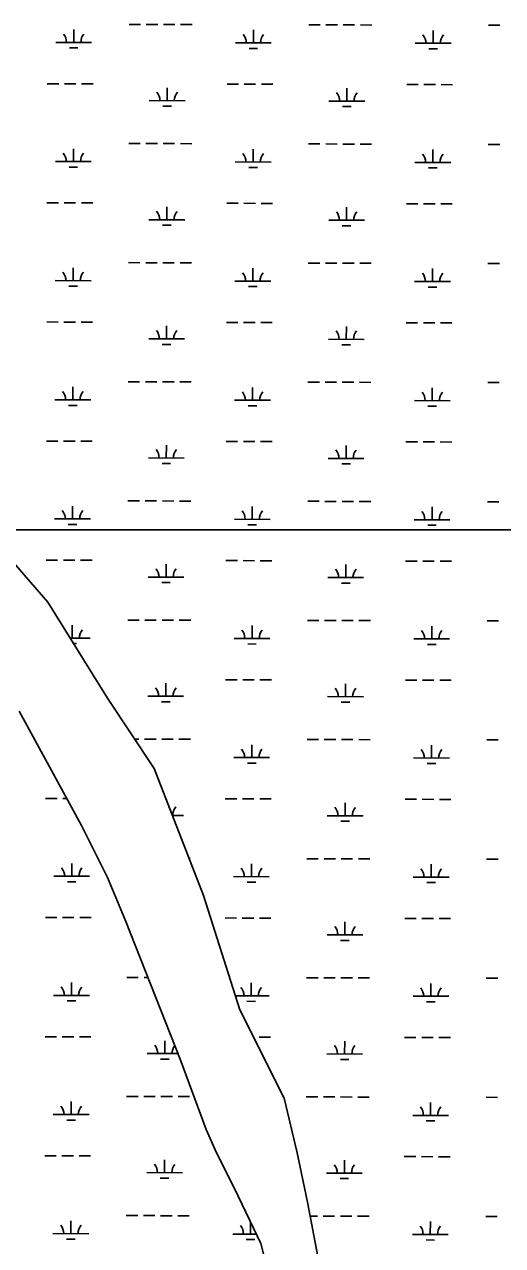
# Model space of a CAD drawing. Extents: x 3177385 to 3215275, y 903885 to 929304.
# Drawn here: x 3194893 to 3196229, y 922488 to 925899 of the extents above; entities that cross this region are included whole.
import ezdxf

# ---------------------------------------------------------------- set-up
doc = ezdxf.new("R2010")
doc.units = 0
doc.layers.add('V-SITE-VEGE', color=7, linetype='Continuous')
doc.layers.add('V-WETL-SWMP', color=7, linetype='Continuous')

msp = doc.modelspace()

# ---------------------------------------------------------------- linework, layer by layer
at = {"layer": 'V-SITE-VEGE'}
msp.add_line((3194782.9, 924487.2), (3199500.1, 924487.2), dxfattribs=at)
for points in [[(3199500.1, 924487.2), (3194782.9, 924487.2)], [(3194806.6, 924459.3), (3194958.8, 924285.2), (3195125.5, 924016.9), (3195256, 923821), (3195393.7, 923465.7), (3195495.2, 923146.5), (3195618.4, 922899.9), (3195654.7, 922747.6), (3195683.7, 922609.8), (3195712.6, 922457.5)], [(3195596.7, 922327), (3195553.2, 922493.8), (3195480.7, 922646.1), (3195429.9, 922747.6), (3195401, 922812.9), (3195328.5, 923008.7), (3195176.2, 923393.1), (3195125.5, 923516.4), (3195053, 923661.5), (3194879, 923980.6)]]:
    msp.add_lwpolyline(points, dxfattribs=at)
at = {"layer": 'V-WETL-SWMP'}
for p, q in [((3195030.9, 925848.3), (3195030.9, 925884.3)), ((3195185.6, 925898.7), (3195217.6, 925898.6)), ((3195233.6, 925898.6), (3195265.6, 925898.5)), ((3195281.6, 925898.5), (3195313.6, 925898.4)), ((3195329.6, 925898.4), (3195361.6, 925898.3)), ((3195532.8, 925847.2), (3195532.8, 925883.2)), ((3195687.5, 925897.5), (3195719.5, 925897.5)), ((3195735.5, 925897.4), (3195767.5, 925897.4)), ((3195783.5, 925897.3), (3195815.5, 925897.2)), ((3195831.5, 925897.2), (3195863.5, 925897.1)), ((3196034.7, 925846), (3196034.7, 925882)), ((3196189.4, 925896.4), (3196221.4, 925896.3)), ((3194980.9, 925848.4), (3195080.9, 925848.2)), ((3195482.8, 925847.3), (3195582.8, 925847)), ((3195984.7, 925846.1), (3196084.7, 925845.9)), ((3195018.8, 925832.9), (3195042.8, 925832.9)), ((3195520.7, 925831.8), (3195544.7, 925831.7)), ((3196022.6, 925830.6), (3196046.6, 925830.5)), ((3194957.2, 925733.1), (3194989.2, 925733)), ((3195005.2, 925733), (3195037.2, 925732.9)), ((3195053.2, 925732.8), (3195085.2, 925732.8)), ((3195291.9, 925685.9), (3195292, 925721.9)), ((3195459.1, 925731.9), (3195491.1, 925731.8)), ((3195507.1, 925731.8), (3195539.1, 925731.7)), ((3195555.1, 925731.7), (3195587.1, 925731.6)), ((3195793.8, 925684.7), (3195793.9, 925720.7)), ((3195961, 925730.7), (3195993, 925730.7)), ((3196009, 925730.6), (3196041, 925730.5)), ((3196057, 925730.5), (3196089, 925730.4)), ((3195241.9, 925686), (3195341.9, 925685.7)), ((3195279.9, 925670.5), (3195303.9, 925670.4)), ((3195743.8, 925684.8), (3195843.8, 925684.6)), ((3195781.8, 925669.3), (3195805.8, 925669.2)), ((3195184.8, 925566), (3195216.8, 925566)), ((3195232.8, 925565.9), (3195264.8, 925565.9)), ((3195280.8, 925565.8), (3195312.8, 925565.7)), ((3195328.8, 925565.7), (3195360.8, 925565.6)), ((3195686.7, 925564.9), (3195718.7, 925564.8)), ((3195734.7, 925564.8), (3195766.7, 925564.7)), ((3195782.7, 925564.6), (3195814.7, 925564.6)), ((3195830.7, 925564.5), (3195862.7, 925564.5)), ((3195030.1, 925515.7), (3195030.2, 925551.7)), ((3195532, 925514.5), (3195532.1, 925550.5)), ((3196033.9, 925513.3), (3196034, 925549.3)), ((3196188.6, 925563.7), (3196220.6, 925563.6)), ((3194980.1, 925515.8), (3195080.1, 925515.5)), ((3195018, 925500.3), (3195042, 925500.2)), ((3195482, 925514.6), (3195582, 925514.4)), ((3195519.9, 925499.1), (3195543.9, 925499)), ((3195983.9, 925513.4), (3196083.9, 925513.2)), ((3196021.9, 925497.9), (3196045.9, 925497.9)), ((3194956.4, 925400.4), (3194988.4, 925400.3)), ((3195004.4, 925400.3), (3195036.4, 925400.2)), ((3195052.4, 925400.2), (3195084.4, 925400.1)), ((3195458.3, 925399.2), (3195490.3, 925399.2)), ((3195506.3, 925399.1), (3195538.3, 925399)), ((3195554.3, 925399), (3195586.3, 925398.9)), ((3195960.2, 925398.1), (3195992.2, 925398)), ((3196008.2, 925397.9), (3196040.2, 925397.9)), ((3196056.2, 925397.8), (3196088.2, 925397.8)), ((3195291.1, 925353.2), (3195291.2, 925389.2)), ((3195793, 925352), (3195793.1, 925388)), ((3195241.1, 925353.3), (3195341.1, 925353.1)), ((3195279.1, 925337.8), (3195303.1, 925337.7)), ((3195743, 925352.1), (3195843, 925351.9)), ((3195781, 925336.6), (3195805, 925336.6)), ((3195184, 925233.4), (3195216, 925233.3)), ((3195232, 925233.3), (3195264, 925233.2)), ((3195280, 925233.1), (3195312, 925233.1)), ((3195328, 925233), (3195360, 925233)), ((3195685.9, 925232.2), (3195717.9, 925232.1)), ((3195733.9, 925232.1), (3195765.9, 925232)), ((3195781.9, 925232), (3195813.9, 925231.9)), ((3195829.9, 925231.9), (3195861.9, 925231.8)), ((3196187.8, 925231), (3196219.8, 925231)), ((3195029.3, 925183), (3195029.4, 925219)), ((3195531.2, 925181.8), (3195531.3, 925217.8)), ((3196033.1, 925180.6), (3196033.2, 925216.6)), ((3194979.3, 925183.1), (3195079.3, 925182.9)), ((3195017.3, 925167.6), (3195041.3, 925167.5)), ((3195481.2, 925181.9), (3195581.2, 925181.7)), ((3195519.2, 925166.4), (3195543.2, 925166.4)), ((3195983.1, 925180.8), (3196083.1, 925180.5)), ((3196021.1, 925165.2), (3196045.1, 925165.2)), ((3194955.6, 925067.7), (3194987.6, 925067.6)), ((3195003.6, 925067.6), (3195035.6, 925067.5)), ((3195051.6, 925067.5), (3195083.6, 925067.4)), ((3195290.4, 925020.5), (3195290.4, 925056.5)), ((3195457.5, 925066.6), (3195489.5, 925066.5)), ((3195505.5, 925066.4), (3195537.5, 925066.4)), ((3195553.5, 925066.3), (3195585.5, 925066.3)), ((3195792.3, 925019.3), (3195792.4, 925055.3)), ((3195959.4, 925065.4), (3195991.4, 925065.3)), ((3196007.4, 925065.3), (3196039.4, 925065.2)), ((3196055.4, 925065.2), (3196087.4, 925065.1)), ((3195240.4, 925020.6), (3195340.4, 925020.4)), ((3195742.3, 925019.5), (3195842.3, 925019.2)), ((3195278.3, 925005.1), (3195302.3, 925005.1)), ((3195780.2, 925003.9), (3195804.2, 925003.9)), ((3195028.5, 924850.3), (3195028.6, 924886.3)), ((3195183.2, 924900.7), (3195215.2, 924900.6)), ((3195231.2, 924900.6), (3195263.2, 924900.5)), ((3195279.2, 924900.5), (3195311.2, 924900.4)), ((3195327.2, 924900.4), (3195359.2, 924900.3)), ((3195530.4, 924849.1), (3195530.5, 924885.1)), ((3195685.1, 924899.5), (3195717.1, 924899.4)), ((3195733.1, 924899.4), (3195765.1, 924899.3)), ((3195781.1, 924899.3), (3195813.1, 924899.2)), ((3195829.1, 924899.2), (3195861.1, 924899.1)), ((3196032.3, 924848), (3196032.4, 924884)), ((3196187.1, 924898.4), (3196219.1, 924898.3)), ((3194978.5, 924850.4), (3195078.5, 924850.2)), ((3195480.4, 924849.3), (3195580.4, 924849)), ((3195982.3, 924848.1), (3196082.3, 924847.9)), ((3195016.5, 924834.9), (3195040.5, 924834.8)), ((3195518.4, 924833.7), (3195542.4, 924833.7)), ((3196020.3, 924832.6), (3196044.3, 924832.5)), ((3194954.9, 924735), (3194986.9, 924735)), ((3195002.9, 924734.9), (3195034.9, 924734.9)), ((3195050.9, 924734.8), (3195082.9, 924734.7)), ((3195289.6, 924687.8), (3195289.7, 924723.8)), ((3195456.8, 924733.9), (3195488.8, 924733.8)), ((3195504.8, 924733.8), (3195536.8, 924733.7)), ((3195552.8, 924733.7), (3195584.8, 924733.6)), ((3195791.5, 924686.7), (3195791.6, 924722.7)), ((3195958.7, 924732.7), (3195990.7, 924732.6)), ((3196006.7, 924732.6), (3196038.7, 924732.5)), ((3196054.7, 924732.5), (3196086.7, 924732.4)), ((3195239.6, 924688), (3195339.6, 924687.7)), ((3195741.5, 924686.8), (3195841.5, 924686.6)), ((3195277.6, 924672.4), (3195301.6, 924672.4)), ((3195779.5, 924671.3), (3195803.5, 924671.2)), ((3195027.8, 924517.6), (3195027.8, 924553.6)), ((3195182.5, 924568), (3195214.5, 924567.9)), ((3195230.5, 924567.9), (3195262.5, 924567.8)), ((3195278.5, 924567.8), (3195310.5, 924567.7)), ((3195326.5, 924567.7), (3195358.5, 924567.6)), ((3195529.7, 924516.5), (3195529.7, 924552.5)), ((3195684.4, 924566.8), (3195716.4, 924566.8)), ((3195732.4, 924566.7), (3195764.4, 924566.7)), ((3195780.4, 924566.6), (3195812.4, 924566.5)), ((3195828.4, 924566.5), (3195860.4, 924566.4)), ((3196031.6, 924515.3), (3196031.7, 924551.3)), ((3196186.3, 924565.7), (3196218.3, 924565.6)), ((3194977.8, 924517.8), (3195077.8, 924517.5)), ((3195479.7, 924516.6), (3195579.7, 924516.3)), ((3195981.6, 924515.4), (3196081.6, 924515.2)), ((3195015.7, 924502.2), (3195039.7, 924502.2)), ((3195517.6, 924501.1), (3195541.6, 924501)), ((3196019.5, 924499.9), (3196043.5, 924499.8)), ((3194954.1, 924402.4), (3194986.1, 924402.3)), ((3195002.1, 924402.3), (3195034.1, 924402.2)), ((3195050.1, 924402.1), (3195082.1, 924402.1)), ((3195288.8, 924355.2), (3195288.9, 924391.2)), ((3195456, 924401.2), (3195488, 924401.1)), ((3195504, 924401.1), (3195536, 924401)), ((3195552, 924401), (3195584, 924400.9)), ((3195790.7, 924354), (3195790.8, 924390)), ((3195957.9, 924400), (3195989.9, 924400)), ((3196005.9, 924399.9), (3196037.9, 924399.9)), ((3196053.9, 924399.8), (3196085.9, 924399.7)), ((3195238.8, 924355.3), (3195338.8, 924355)), ((3195276.8, 924339.8), (3195300.8, 924339.7)), ((3195740.7, 924354.1), (3195840.7, 924353.9)), ((3195778.7, 924338.6), (3195802.7, 924338.5)), ((3195181.7, 924235.3), (3195213.7, 924235.3)), ((3195229.7, 924235.2), (3195261.7, 924235.2)), ((3195277.7, 924235.1), (3195309.7, 924235)), ((3195325.7, 924235), (3195357.7, 924234.9)), ((3195683.6, 924234.2), (3195715.6, 924234.1)), ((3195731.6, 924234.1), (3195763.6, 924234)), ((3195779.6, 924234), (3195811.6, 924233.9)), ((3195827.6, 924233.8), (3195859.6, 924233.8)), ((3195027, 924185), (3195027.1, 924221)), ((3195528.9, 924183.8), (3195529, 924219.8)), ((3196030.8, 924182.6), (3196030.9, 924218.6)), ((3196185.5, 924233), (3196217.5, 924232.9)), ((3195021.1, 924185), (3195077, 924184.8)), ((3195030.7, 924169.5), (3195038.9, 924169.5)), ((3195478.9, 924183.9), (3195578.9, 924183.7)), ((3195516.9, 924168.4), (3195540.9, 924168.3)), ((3195980.8, 924182.7), (3196080.8, 924182.5)), ((3196018.8, 924167.2), (3196042.8, 924167.2)), ((3195455.2, 924068.5), (3195487.2, 924068.5)), ((3195503.2, 924068.4), (3195535.2, 924068.3)), ((3195551.2, 924068.3), (3195583.2, 924068.2)), ((3195957.1, 924067.4), (3195989.1, 924067.3)), ((3196005.1, 924067.3), (3196037.1, 924067.2)), ((3196053.1, 924067.1), (3196085.1, 924067.1)), ((3195288, 924022.5), (3195288.1, 924058.5)), ((3195789.9, 924021.3), (3195790, 924057.3)), ((3195238, 924022.6), (3195338, 924022.4)), ((3195276, 924007.1), (3195300, 924007)), ((3195739.9, 924021.4), (3195839.9, 924021.2)), ((3195777.9, 924005.9), (3195801.9, 924005.9)), ((3195201.6, 923902.6), (3195212.9, 923902.6)), ((3195228.9, 923902.6), (3195260.9, 923902.5)), ((3195276.9, 923902.4), (3195308.9, 923902.4)), ((3195324.9, 923902.3), (3195356.9, 923902.3)), ((3195682.8, 923901.5), (3195714.8, 923901.4)), ((3195730.8, 923901.4), (3195762.8, 923901.3)), ((3195778.8, 923901.3), (3195810.8, 923901.2)), ((3195826.8, 923901.2), (3195858.8, 923901.1)), ((3196184.7, 923900.3), (3196216.7, 923900.3)), ((3195528.1, 923851.1), (3195528.2, 923887.1)), ((3196030, 923849.9), (3196030.1, 923885.9)), ((3195478.1, 923851.2), (3195578.1, 923851)), ((3195516.1, 923835.7), (3195540.1, 923835.7)), ((3195980, 923850.1), (3196080, 923849.8)), ((3196018, 923834.5), (3196042, 923834.5)), ((3194952.5, 923737), (3194984.5, 923737)), ((3195000.5, 923736.9), (3195011.9, 923736.9)), ((3195454.4, 923735.9), (3195486.4, 923735.8)), ((3195502.4, 923735.7), (3195534.4, 923735.7)), ((3195550.4, 923735.6), (3195582.4, 923735.6)), ((3195789.2, 923688.6), (3195789.3, 923724.6)), ((3195956.3, 923734.7), (3195988.3, 923734.6)), ((3196004.3, 923734.6), (3196036.3, 923734.5)), ((3196052.3, 923734.5), (3196084.3, 923734.4)), ((3195306.9, 923689.8), (3195337.3, 923689.7)), ((3195739.2, 923688.8), (3195839.2, 923688.5)), ((3195777.1, 923673.2), (3195801.1, 923673.2)), ((3195025.4, 923519.6), (3195025.5, 923555.6)), ((3195353.4, 923569.6), (3195356.1, 923569.6)), ((3195527.3, 923518.4), (3195527.4, 923554.4)), ((3195682, 923568.8), (3195714, 923568.8)), ((3195730, 923568.7), (3195762, 923568.6)), ((3195778, 923568.6), (3195810, 923568.5)), ((3195826, 923568.5), (3195858, 923568.4)), ((3196029.2, 923517.3), (3196029.3, 923553.3)), ((3196184, 923567.7), (3196216, 923567.6)), ((3194975.4, 923519.7), (3195075.4, 923519.5)), ((3195477.3, 923518.6), (3195577.3, 923518.3)), ((3195013.4, 923504.2), (3195037.4, 923504.2)), ((3195515.3, 923503), (3195539.3, 923503)), ((3195979.2, 923517.4), (3196079.2, 923517.2)), ((3196017.2, 923501.9), (3196041.2, 923501.8)), ((3194951.8, 923404.4), (3194983.8, 923404.3)), ((3194999.8, 923404.2), (3195031.8, 923404.2)), ((3195047.8, 923404.1), (3195079.8, 923404.1)), ((3195453.7, 923403.2), (3195485.7, 923403.1)), ((3195501.7, 923403.1), (3195533.7, 923403)), ((3195549.7, 923403), (3195581.7, 923402.9)), ((3195788.4, 923356), (3195788.5, 923392)), ((3195955.6, 923402), (3195987.6, 923401.9)), ((3196003.6, 923401.9), (3196035.6, 923401.8)), ((3196051.6, 923401.8), (3196083.6, 923401.7)), ((3195738.4, 923356.1), (3195838.4, 923355.9)), ((3195776.4, 923340.6), (3195800.4, 923340.5)), ((3195024.7, 923186.9), (3195024.7, 923222.9)), ((3195179.4, 923237.3), (3195211.4, 923237.2)), ((3195227.4, 923237.2), (3195238, 923237.2)), ((3195526.6, 923185.8), (3195526.6, 923221.8)), ((3195681.3, 923236.2), (3195713.3, 923236.1)), ((3195729.3, 923236), (3195761.3, 923236)), ((3195777.3, 923235.9), (3195809.3, 923235.9)), ((3195825.3, 923235.8), (3195857.3, 923235.7)), ((3196028.5, 923184.6), (3196028.6, 923220.6)), ((3196183.2, 923235), (3196215.2, 923234.9)), ((3194974.7, 923187.1), (3195074.7, 923186.8)), ((3195482.7, 923185.9), (3195576.6, 923185.7)), ((3195978.5, 923184.7), (3196078.5, 923184.5)), ((3195012.6, 923171.5), (3195036.6, 923171.5)), ((3195514.5, 923170.4), (3195538.5, 923170.3)), ((3196016.4, 923169.2), (3196040.4, 923169.1)), ((3194951, 923071.7), (3194983, 923071.6)), ((3194999, 923071.6), (3195031, 923071.5)), ((3195047, 923071.5), (3195079, 923071.4)), ((3195285.7, 923024.5), (3195285.8, 923060.5)), ((3195548.9, 923070.3), (3195580.9, 923070.2)), ((3195787.6, 923023.3), (3195787.7, 923059.3)), ((3195954.8, 923069.3), (3195986.8, 923069.3)), ((3196002.8, 923069.2), (3196034.8, 923069.2)), ((3196050.8, 923069.1), (3196082.8, 923069)), ((3195235.7, 923024.6), (3195322.3, 923024.4)), ((3195273.7, 923009.1), (3195297.7, 923009)), ((3195737.6, 923023.4), (3195837.6, 923023.2)), ((3195775.6, 923007.9), (3195799.6, 923007.8)), ((3195178.6, 922904.6), (3195210.6, 922904.6)), ((3195226.6, 922904.5), (3195258.6, 922904.5)), ((3195274.6, 922904.4), (3195306.6, 922904.3)), ((3195322.6, 922904.3), (3195354.6, 922904.2)), ((3195023.9, 922854.3), (3195024, 922890.3)), ((3195680.5, 922903.5), (3195712.5, 922903.4)), ((3195728.5, 922903.4), (3195760.5, 922903.3)), ((3195776.5, 922903.3), (3195808.5, 922903.2)), ((3195824.5, 922903.1), (3195856.5, 922903.1)), ((3196027.7, 922851.9), (3196027.8, 922887.9)), ((3196182.4, 922902.3), (3196214.4, 922902.2)), ((3194973.9, 922854.4), (3195073.9, 922854.1)), ((3195011.8, 922838.9), (3195035.8, 922838.8)), ((3195977.7, 922852), (3196077.7, 922851.8)), ((3196015.7, 922836.5), (3196039.7, 922836.5)), ((3194950.2, 922739), (3194982.2, 922738.9)), ((3194998.2, 922738.9), (3195030.2, 922738.8)), ((3195046.2, 922738.8), (3195078.2, 922738.7)), ((3195954, 922736.7), (3195986, 922736.6)), ((3196002, 922736.6), (3196034, 922736.5)), ((3196050, 922736.4), (3196082, 922736.4)), ((3195284.9, 922691.8), (3195285, 922727.8)), ((3195786.9, 922690.6), (3195786.9, 922726.6)), ((3195234.9, 922691.9), (3195334.9, 922691.7)), ((3195272.9, 922676.4), (3195296.9, 922676.3)), ((3195736.9, 922690.7), (3195836.8, 922690.5)), ((3195774.8, 922675.2), (3195798.8, 922675.2)), ((3195177.8, 922572), (3195209.8, 922571.9)), ((3195225.8, 922571.9), (3195257.8, 922571.8)), ((3195273.8, 922571.7), (3195305.8, 922571.7)), ((3195321.8, 922571.6), (3195353.8, 922571.6)), ((3195691.1, 922570.8), (3195711.7, 922570.7)), ((3195727.7, 922570.7), (3195759.7, 922570.6)), ((3195775.7, 922570.6), (3195807.7, 922570.5)), ((3195823.7, 922570.5), (3195855.7, 922570.4)), ((3196181.6, 922569.6), (3196213.6, 922569.6)), ((3195023.1, 922521.6), (3195023.2, 922557.6)), ((3195525, 922520.4), (3195525.1, 922552.8)), ((3196026.9, 922519.3), (3196027, 922555.3)), ((3194973.1, 922521.7), (3195073.1, 922521.5)), ((3195011.1, 922506.2), (3195035.1, 922506.1)), ((3195475, 922520.5), (3195540.5, 922520.4)), ((3195513, 922505), (3195537, 922505)), ((3195976.9, 922519.4), (3196076.9, 922519.1)), ((3196014.9, 922503.9), (3196038.9, 922503.8))]:
    msp.add_line(p, q, dxfattribs=at)
for points in [[(3194806.6, 924459.3), (3194958.8, 924285.2), (3195125.5, 924016.9), (3195256, 923821), (3195393.7, 923465.7), (3195495.2, 923146.5), (3195618.4, 922899.9), (3195654.7, 922747.6), (3195683.7, 922609.8), (3195712.6, 922457.5)], [(3195596.7, 922327), (3195553.2, 922493.8), (3195480.7, 922646.1), (3195429.9, 922747.6), (3195401, 922812.9), (3195328.5, 923008.7), (3195176.2, 923393.1), (3195125.5, 923516.4), (3195053, 923661.5), (3194879, 923980.6)]]:
    msp.add_lwpolyline(points, dxfattribs=at)
for centre, start, end in [((3194975.6, 925848.9), 359.0948, 40.6385), ((3195086.1, 925848.7), 139.0948, 180.6385), ((3195477.5, 925847.8), 359.0948, 40.6385), ((3195588, 925847.5), 139.0948, 180.6385), ((3195979.4, 925846.6), 359.0948, 40.6385), ((3196089.9, 925846.3), 139.0948, 180.6385), ((3195236.7, 925686.5), 359.0948, 40.6385), ((3195347.2, 925686.2), 139.0948, 180.6385), ((3195738.6, 925685.3), 359.0948, 40.6385), ((3195849.1, 925685), 139.0948, 180.6385), ((3194974.8, 925516.3), 359.0948, 40.6385), ((3195085.3, 925516), 139.0948, 180.6385), ((3195476.7, 925515.1), 359.0948, 40.6385), ((3195587.2, 925514.8), 139.0948, 180.6385), ((3195978.6, 925513.9), 359.0948, 40.6385), ((3196089.1, 925513.7), 139.0948, 180.6385), ((3195235.9, 925353.8), 359.0948, 40.6385), ((3195346.4, 925353.5), 139.0948, 180.6385), ((3195737.8, 925352.6), 359.0948, 40.6385), ((3195848.3, 925352.4), 139.0948, 180.6385), ((3194974.1, 925183.6), 359.0948, 40.6385), ((3195084.5, 925183.3), 139.0948, 180.6385), ((3195476, 925182.4), 359.0948, 40.6385), ((3195586.5, 925182.2), 139.0948, 180.6385), ((3195977.9, 925181.2), 359.0948, 40.6385), ((3196088.4, 925181), 139.0948, 180.6385), ((3195235.1, 925021.1), 359.0948, 40.6385), ((3195345.6, 925020.9), 139.0948, 180.6385), ((3195737, 925019.9), 359.0948, 40.6385), ((3195847.5, 925019.7), 139.0948, 180.6385), ((3194973.3, 924850.9), 359.0948, 40.6385), ((3195083.8, 924850.7), 139.0948, 180.6385), ((3195475.2, 924849.7), 359.0948, 40.6385), ((3195585.7, 924849.5), 139.0948, 180.6385), ((3195977.1, 924848.6), 359.0948, 40.6385), ((3196087.6, 924848.3), 139.0948, 180.6385), ((3195234.3, 924688.4), 359.0948, 40.6385), ((3195344.8, 924688.2), 139.0948, 180.6385), ((3195736.3, 924687.3), 359.0948, 40.6385), ((3195846.7, 924687), 139.0948, 180.6385), ((3194972.5, 924518.2), 359.0948, 40.6385), ((3195083, 924518), 139.0948, 180.6385), ((3195474.4, 924517.1), 359.0948, 40.6385), ((3195584.9, 924516.8), 139.0948, 180.6385), ((3195976.3, 924515.9), 359.0948, 40.6385), ((3196086.8, 924515.6), 139.0948, 180.6385), ((3195233.6, 924355.8), 359.0948, 40.6385), ((3195344.1, 924355.5), 139.0948, 180.6385), ((3195735.5, 924354.6), 359.0948, 40.6385), ((3195846, 924354.3), 139.0948, 180.6385), ((3195082.2, 924185.3), 139.0948, 180.6385), ((3195473.6, 924184.4), 359.0948, 40.6385), ((3195584.1, 924184.1), 139.0948, 180.6385), ((3195975.6, 924183.2), 359.0948, 40.6385), ((3196086, 924183), 139.0948, 180.6385), ((3195232.8, 924023.1), 359.0948, 40.6385), ((3195343.3, 924022.8), 139.0948, 180.6385), ((3195734.7, 924021.9), 359.0948, 40.6385), ((3195845.2, 924021.7), 139.0948, 180.6385), ((3195472.9, 923851.7), 359.0948, 40.6385), ((3195583.4, 923851.5), 139.0948, 180.6385), ((3195974.8, 923850.6), 359.0948, 40.6385), ((3196085.3, 923850.3), 139.0948, 180.6385), ((3195342.5, 923690.2), 139.0948, 180.6385), ((3195733.9, 923689.3), 359.0948, 40.6385), ((3195844.4, 923689), 139.0948, 180.6385), ((3194970.2, 923520.2), 359.0948, 40.6385), ((3195080.7, 923520), 139.0948, 180.6385), ((3195472.1, 923519), 359.0948, 40.6385), ((3195582.6, 923518.8), 139.0948, 180.6385), ((3195974, 923517.9), 359.0948, 40.6385), ((3196084.5, 923517.6), 139.0948, 180.6385), ((3195733.2, 923356.6), 359.0948, 40.6385), ((3195843.6, 923356.3), 139.0948, 180.6385), ((3194969.4, 923187.5), 359.0948, 40.6385), ((3195079.9, 923187.3), 139.0948, 180.6385), ((3195471.3, 923186.4), 359.0948, 40.6385), ((3195581.8, 923186.1), 139.0948, 180.6385), ((3195973.2, 923185.2), 359.0948, 40.6385), ((3196083.7, 923184.9), 139.0948, 180.6385), ((3195230.5, 923025.1), 359.0948, 40.6385), ((3195341, 923024.8), 141.448, 180.6385), ((3195732.4, 923023.9), 359.0948, 40.6385), ((3195842.9, 923023.6), 139.0948, 180.6385), ((3194968.6, 922854.9), 359.0948, 40.6385), ((3195079.1, 922854.6), 139.0948, 180.6385), ((3195972.5, 922852.5), 359.0948, 40.6385), ((3196082.9, 922852.3), 139.0948, 180.6385), ((3195229.7, 922692.4), 359.0948, 40.6385), ((3195340.2, 922692.1), 139.0948, 180.6385), ((3195731.6, 922691.2), 359.0948, 40.6385), ((3195842.1, 922691), 139.0948, 180.6385), ((3194967.9, 922522.2), 359.0948, 40.6385), ((3195078.4, 922521.9), 139.0948, 180.6385), ((3195469.8, 922521), 359.0948, 40.6385), ((3195971.7, 922519.9), 359.0948, 40.6385), ((3196082.2, 922519.6), 139.0948, 180.6385)]:
    msp.add_arc(centre, 35.2, start, end, dxfattribs=at)

doc.saveas('drawing.dxf')
